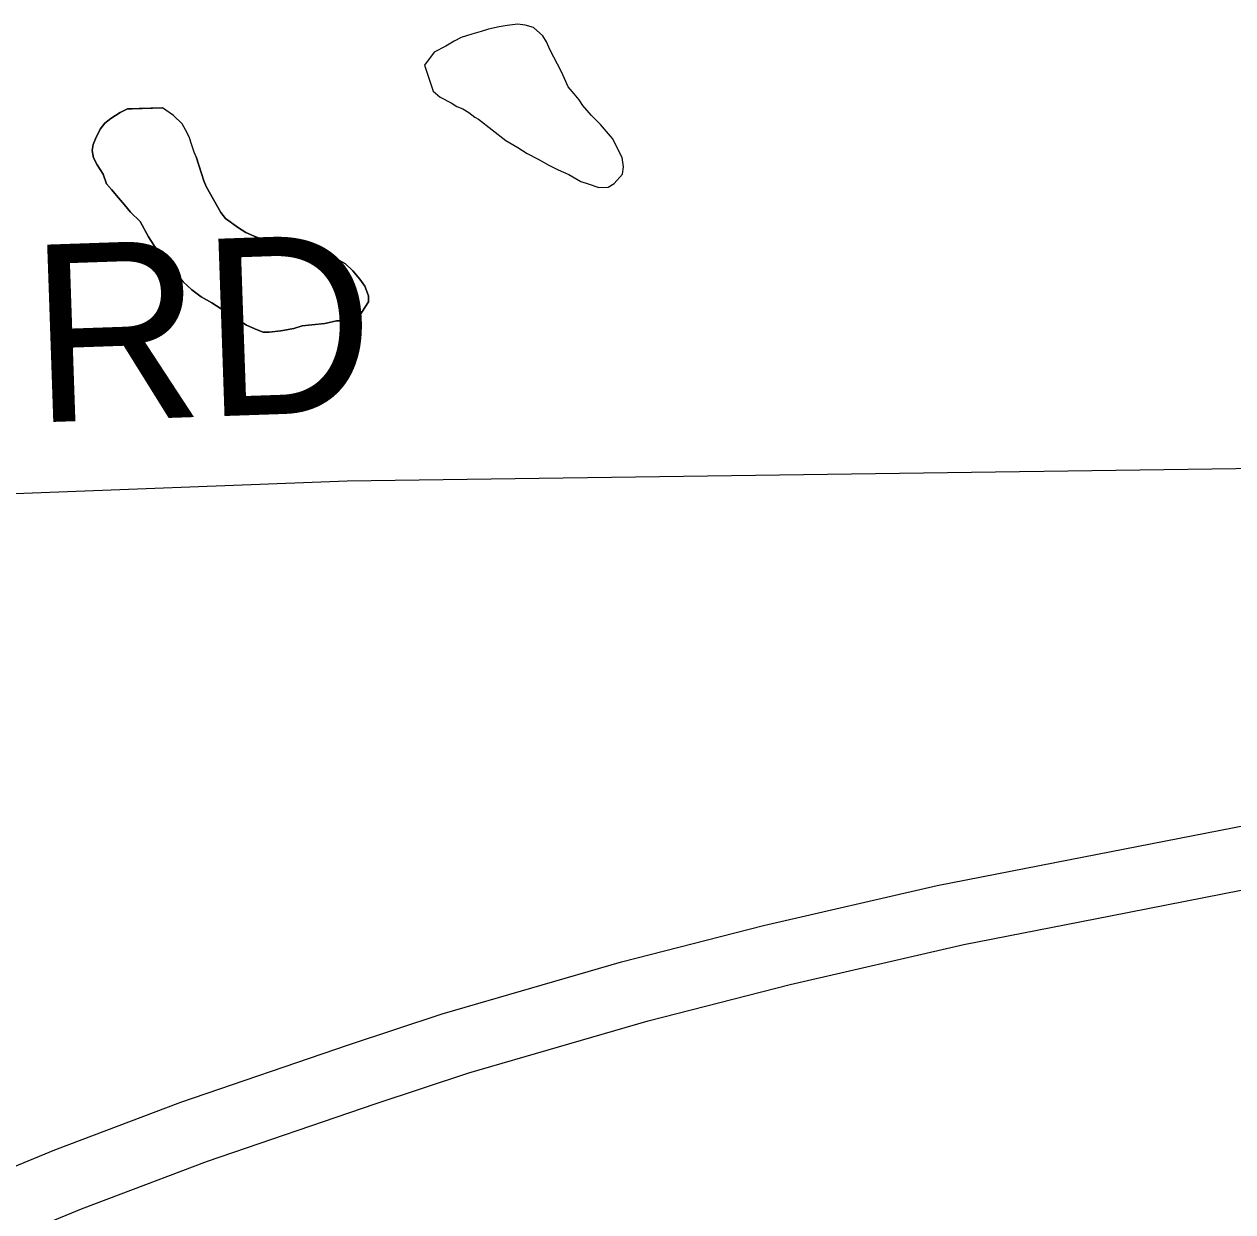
# Model space of a CAD drawing. Extents: x -59 to 82, y -3 to 49.
# Drawn here: x -48.9729 to -48.5858, y 45.6458 to 46.0262 of the extents above; entities that cross this region are included whole.
import ezdxf

# ---------------------------------------------------------------- set-up
doc = ezdxf.new("R2010")
doc.units = 0
for name, color, linetype in [('GM_X_Interstate_Route', 7, 'Continuous'), ('GM_X_Minor_Lake', 7, 'Continuous'), ('GM_X_Township_Road', 7, 'Continuous'), ('GM_X_Township_Road_Text', 7, 'Continuous')]:
    doc.layers.add(name, color=color, linetype=linetype)

msp = doc.modelspace()

# ---------------------------------------------------------------- linework, layer by layer
at = {"layer": 'GM_X_Interstate_Route'}
for p, q in [((-48.63353, 45.75946), (-48.44066, 45.79737)), ((-48.625, 45.74056), (-48.43213, 45.77847)), ((-48.68045, 45.75036), (-48.63353, 45.75946)), ((-48.73608, 45.73749), (-48.68045, 45.75036)), ((-48.67192, 45.73146), (-48.625, 45.74056)), ((-48.78157, 45.72591), (-48.73608, 45.73749)), ((-48.72755, 45.71859), (-48.67192, 45.73146)), ((-48.83903, 45.7092), (-48.78157, 45.72591)), ((-48.77304, 45.70701), (-48.72755, 45.71859)), ((-48.86899, 45.69924), (-48.83903, 45.7092)), ((-48.8305, 45.6903), (-48.77304, 45.70701)), ((-48.92272, 45.68089), (-48.86899, 45.69924)), ((-48.86046, 45.68034), (-48.8305, 45.6903)), ((-48.96308, 45.66569), (-48.92272, 45.68089)), ((-48.91419, 45.66198), (-48.86046, 45.68034)), ((-49.01055, 45.64614), (-48.96308, 45.66569)), ((-48.95455, 45.64679), (-48.91419, 45.66198)), ((-49.00202, 45.62723), (-48.95455, 45.64679))]:
    msp.add_line(p, q, dxfattribs=at)
at = {"layer": 'GM_X_Minor_Lake'}
for p, q in [((-48.82421, 46.02457), (-48.82648, 46.02379)), ((-48.8208, 46.02535), (-48.82421, 46.02457)), ((-48.81815, 46.02575), (-48.8208, 46.02535)), ((-48.81473, 46.02616), (-48.81815, 46.02575)), ((-48.81245, 46.02579), (-48.81473, 46.02616)), ((-48.80979, 46.02505), (-48.81245, 46.02579)), ((-48.80672, 46.02242), (-48.80979, 46.02505)), ((-48.83519, 46.02069), (-48.83784, 46.01915)), ((-48.83292, 46.02185), (-48.83519, 46.02069)), ((-48.82951, 46.02301), (-48.83292, 46.02185)), ((-48.82648, 46.02379), (-48.82951, 46.02301)), ((-48.80557, 46.02052), (-48.80672, 46.02242)), ((-48.80441, 46.01787), (-48.80557, 46.02052)), ((-48.84162, 46.01723), (-48.84462, 46.01302)), ((-48.83784, 46.01915), (-48.84162, 46.01723)), ((-48.80325, 46.0156), (-48.80441, 46.01787)), ((-48.84462, 46.01302), (-48.8419, 46.00468)), ((-48.8021, 46.01333), (-48.80325, 46.0156)), ((-48.80094, 46.01106), (-48.8021, 46.01333)), ((-48.79978, 46.00878), (-48.80094, 46.01106)), ((-48.79862, 46.00613), (-48.79978, 46.00878)), ((-48.7967, 46.00386), (-48.79862, 46.00613)), ((-48.8419, 46.00468), (-48.83961, 46.0028)), ((-48.83961, 46.0028), (-48.83617, 46.00092)), ((-48.79517, 46.00198), (-48.7967, 46.00386)), ((-48.79401, 46.00008), (-48.79517, 46.00198)), ((-48.94209, 45.99789), (-48.94511, 45.99597)), ((-48.94511, 45.99597), (-48.94209, 45.99789)), ((-48.93982, 45.99905), (-48.94209, 45.99789)), ((-48.94209, 45.99789), (-48.93982, 45.99905)), ((-48.92858, 45.99934), (-48.93982, 45.99905)), ((-48.93982, 45.99905), (-48.9383, 45.99906)), ((-48.9383, 45.99906), (-48.92858, 45.99934)), ((-48.92858, 45.99934), (-48.9383, 45.99906)), ((-48.925, 45.99687), (-48.92858, 45.99934)), ((-48.83617, 46.00092), (-48.83426, 45.9998)), ((-48.83426, 45.9998), (-48.83236, 45.99905)), ((-48.83236, 45.99905), (-48.83045, 45.99792)), ((-48.83045, 45.99792), (-48.82854, 45.99642)), ((-48.79133, 45.99706), (-48.79401, 46.00008)), ((-48.947, 45.99443), (-48.94851, 45.99252)), ((-48.94851, 45.99252), (-48.947, 45.99443)), ((-48.94511, 45.99597), (-48.947, 45.99443)), ((-48.947, 45.99443), (-48.94511, 45.99597)), ((-48.92232, 45.99423), (-48.925, 45.99687)), ((-48.92116, 45.99234), (-48.92232, 45.99423)), ((-48.82854, 45.99642), (-48.82742, 45.99576)), ((-48.82742, 45.99576), (-48.81861, 45.98889)), ((-48.78827, 45.99404), (-48.79133, 45.99706)), ((-48.78443, 45.98951), (-48.78827, 45.99404)), ((-48.95, 45.98947), (-48.95074, 45.98757)), ((-48.95074, 45.98757), (-48.95, 45.98947)), ((-48.94851, 45.99252), (-48.95, 45.98947)), ((-48.95, 45.98947), (-48.94851, 45.99252)), ((-48.92001, 45.99006), (-48.92116, 45.99234)), ((-48.91922, 45.98741), (-48.92001, 45.99006)), ((-48.78135, 45.98345), (-48.78443, 45.98951)), ((-48.95074, 45.98757), (-48.95111, 45.98567)), ((-48.95111, 45.98567), (-48.95074, 45.98757)), ((-48.95111, 45.98567), (-48.95071, 45.98339)), ((-48.95071, 45.98339), (-48.95111, 45.98567)), ((-48.91845, 45.98514), (-48.91922, 45.98741)), ((-48.81861, 45.98889), (-48.81479, 45.98664)), ((-48.81479, 45.98664), (-48.81174, 45.98476)), ((-48.95071, 45.98339), (-48.94955, 45.98111)), ((-48.94955, 45.98111), (-48.95071, 45.98339)), ((-48.9178, 45.98367), (-48.91845, 45.98514)), ((-48.91611, 45.97831), (-48.9178, 45.98367)), ((-48.9178, 45.98367), (-48.91611, 45.97831)), ((-48.81174, 45.98476), (-48.8083, 45.98288)), ((-48.8083, 45.98288), (-48.80487, 45.98101)), ((-48.78094, 45.98042), (-48.78135, 45.98345)), ((-48.94955, 45.98111), (-48.94763, 45.97809)), ((-48.94763, 45.97809), (-48.94955, 45.98111)), ((-48.94763, 45.97809), (-48.94647, 45.97506)), ((-48.94647, 45.97506), (-48.94763, 45.97809)), ((-48.91533, 45.97604), (-48.91611, 45.97831)), ((-48.91611, 45.97831), (-48.91533, 45.97604)), ((-48.80487, 45.98101), (-48.80182, 45.97951)), ((-48.80182, 45.97951), (-48.79839, 45.97801)), ((-48.79839, 45.97801), (-48.79458, 45.97576)), ((-48.78394, 45.97508), (-48.7813, 45.97813)), ((-48.7813, 45.97813), (-48.78094, 45.98042)), ((-48.94647, 45.97506), (-48.94493, 45.97317)), ((-48.94493, 45.97317), (-48.94647, 45.97506)), ((-48.91456, 45.97414), (-48.91533, 45.97604)), ((-48.91533, 45.97604), (-48.91456, 45.97414)), ((-48.90993, 45.96582), (-48.91456, 45.97414)), ((-48.91456, 45.97414), (-48.90993, 45.96582)), ((-48.79458, 45.97576), (-48.79229, 45.97502)), ((-48.79229, 45.97502), (-48.78886, 45.9739)), ((-48.78583, 45.97392), (-48.78394, 45.97508)), ((-48.94493, 45.97317), (-48.94263, 45.97052)), ((-48.94263, 45.97052), (-48.94493, 45.97317)), ((-48.94263, 45.97052), (-48.94071, 45.96826)), ((-48.94071, 45.96826), (-48.94263, 45.97052)), ((-48.78886, 45.9739), (-48.78583, 45.97392)), ((-48.94071, 45.96826), (-48.9388, 45.96599)), ((-48.9388, 45.96599), (-48.94071, 45.96826)), ((-48.9388, 45.96599), (-48.93573, 45.96297)), ((-48.93573, 45.96297), (-48.9388, 45.96599)), ((-48.93573, 45.96297), (-48.93304, 45.95805)), ((-48.93304, 45.95805), (-48.93573, 45.96297)), ((-48.9084, 45.96393), (-48.90993, 45.96582)), ((-48.90993, 45.96582), (-48.9084, 45.96393)), ((-48.9042, 45.96092), (-48.9084, 45.96393)), ((-48.9084, 45.96393), (-48.9042, 45.96092)), ((-48.90191, 45.95941), (-48.9042, 45.96092)), ((-48.9042, 45.96092), (-48.90191, 45.95941)), ((-48.89924, 45.95829), (-48.90191, 45.95941)), ((-48.90191, 45.95941), (-48.89924, 45.95829)), ((-48.93304, 45.95805), (-48.93034, 45.95389)), ((-48.93034, 45.95389), (-48.93304, 45.95805)), ((-48.89734, 45.95755), (-48.89924, 45.95829)), ((-48.89924, 45.95829), (-48.89734, 45.95755)), ((-48.89353, 45.95605), (-48.89734, 45.95755)), ((-48.89734, 45.95755), (-48.89353, 45.95605)), ((-48.8901, 45.95494), (-48.89353, 45.95605)), ((-48.89353, 45.95605), (-48.8901, 45.95494)), ((-48.88782, 45.95457), (-48.8901, 45.95494)), ((-48.8901, 45.95494), (-48.88782, 45.95457)), ((-48.93034, 45.95389), (-48.92766, 45.95011)), ((-48.92766, 45.95011), (-48.93034, 45.95389)), ((-48.88592, 45.95459), (-48.88782, 45.95457)), ((-48.88782, 45.95457), (-48.88592, 45.95459)), ((-48.88325, 45.95347), (-48.88592, 45.95459)), ((-48.88592, 45.95459), (-48.88325, 45.95347)), ((-48.88059, 45.9531), (-48.88325, 45.95347)), ((-48.88325, 45.95347), (-48.88059, 45.9531)), ((-48.87793, 45.95274), (-48.88059, 45.9531)), ((-48.88059, 45.9531), (-48.87793, 45.95274)), ((-48.87565, 45.95238), (-48.87793, 45.95274)), ((-48.87793, 45.95274), (-48.87565, 45.95238)), ((-48.87184, 45.95051), (-48.87565, 45.95238)), ((-48.87565, 45.95238), (-48.87184, 45.95051)), ((-48.92766, 45.95011), (-48.92459, 45.94671)), ((-48.92459, 45.94671), (-48.92766, 45.95011)), ((-48.86993, 45.94938), (-48.87184, 45.95051)), ((-48.87184, 45.95051), (-48.86993, 45.94938)), ((-48.86763, 45.94712), (-48.86993, 45.94938)), ((-48.86993, 45.94938), (-48.86763, 45.94712)), ((-48.86533, 45.94447), (-48.86763, 45.94712)), ((-48.86763, 45.94712), (-48.86533, 45.94447)), ((-48.92459, 45.94671), (-48.92191, 45.94369)), ((-48.92191, 45.94369), (-48.92459, 45.94671)), ((-48.92191, 45.94369), (-48.91923, 45.94105)), ((-48.91923, 45.94105), (-48.92191, 45.94369)), ((-48.86379, 45.9422), (-48.86533, 45.94447)), ((-48.86533, 45.94447), (-48.86379, 45.9422)), ((-48.91923, 45.94105), (-48.91617, 45.93879)), ((-48.91617, 45.93879), (-48.91923, 45.94105)), ((-48.86263, 45.93917), (-48.86379, 45.9422)), ((-48.86379, 45.9422), (-48.86263, 45.93917)), ((-48.86262, 45.93727), (-48.86263, 45.93917)), ((-48.86263, 45.93917), (-48.86262, 45.93727)), ((-48.91617, 45.93879), (-48.91274, 45.93692)), ((-48.91274, 45.93692), (-48.91617, 45.93879)), ((-48.91274, 45.93692), (-48.90167, 45.92977)), ((-48.90167, 45.92977), (-48.91274, 45.93692)), ((-48.86524, 45.93307), (-48.86374, 45.93537)), ((-48.86374, 45.93537), (-48.86524, 45.93307)), ((-48.86374, 45.93537), (-48.86262, 45.93727)), ((-48.86262, 45.93727), (-48.86374, 45.93537)), ((-48.86978, 45.93114), (-48.86751, 45.93154)), ((-48.86751, 45.93154), (-48.86978, 45.93114)), ((-48.86751, 45.93154), (-48.86524, 45.93307)), ((-48.86524, 45.93307), (-48.86751, 45.93154)), ((-48.90167, 45.92977), (-48.89824, 45.92828)), ((-48.89824, 45.92828), (-48.90167, 45.92977)), ((-48.89824, 45.92828), (-48.89633, 45.92753)), ((-48.89633, 45.92753), (-48.89824, 45.92828)), ((-48.89633, 45.92753), (-48.89443, 45.92755)), ((-48.89443, 45.92755), (-48.89633, 45.92753)), ((-48.89443, 45.92755), (-48.89064, 45.92795)), ((-48.89064, 45.92795), (-48.89443, 45.92755)), ((-48.89064, 45.92795), (-48.88647, 45.92874)), ((-48.88647, 45.92874), (-48.89064, 45.92795)), ((-48.88647, 45.92874), (-48.88382, 45.92952)), ((-48.88382, 45.92952), (-48.88647, 45.92874)), ((-48.88382, 45.92952), (-48.88078, 45.92992)), ((-48.88078, 45.92992), (-48.88382, 45.92952)), ((-48.88078, 45.92992), (-48.87661, 45.93033)), ((-48.87661, 45.93033), (-48.88078, 45.92992)), ((-48.87661, 45.93033), (-48.87282, 45.93112)), ((-48.87282, 45.93112), (-48.87661, 45.93033)), ((-48.87282, 45.93112), (-48.86978, 45.93114)), ((-48.86978, 45.93114), (-48.87282, 45.93112))]:
    msp.add_line(p, q, dxfattribs=at)
at = {"layer": 'GM_X_Township_Road'}
for p, q in [((-48.86943, 45.87988), (-48.5529, 45.88428)), ((-49.07564, 45.87216), (-48.86943, 45.87988))]:
    msp.add_line(p, q, dxfattribs=at)

# ---------------------------------------------------------------- texts
at = {"layer": 'GM_X_Township_Road_Text'}
msp.add_text('RD', height=0.056818, rotation=1.9757, dxfattribs=at).set_placement((-48.96978, 45.89856))

doc.saveas('drawing.dxf')
